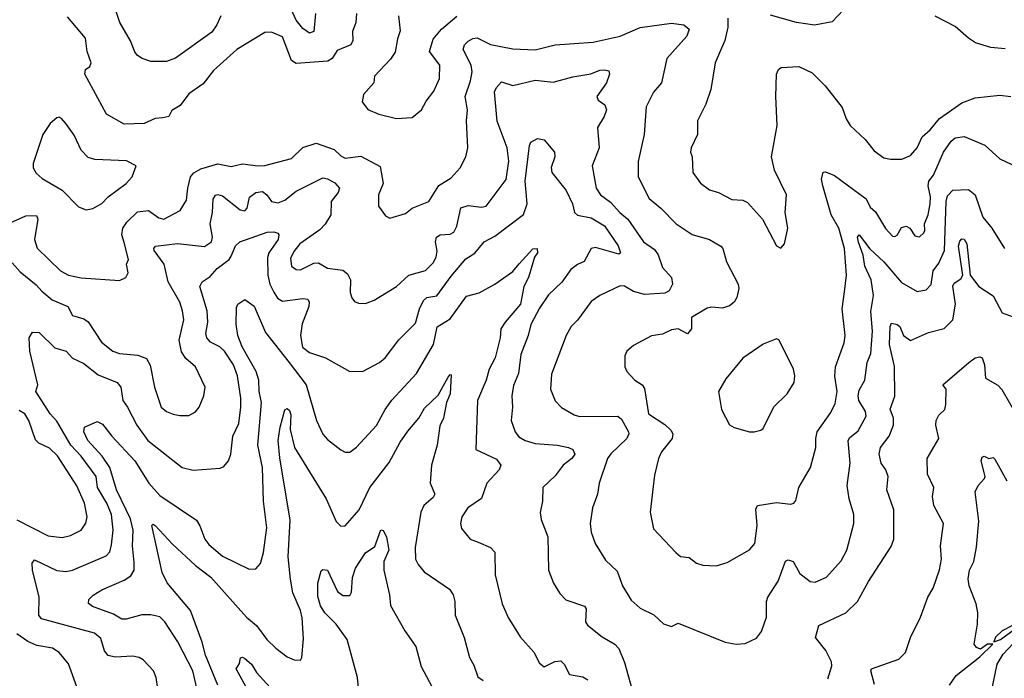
# Model space of a CAD drawing. Extents: x 1552294 to 1694791, y 811929 to 917222.
# Tile 288 of 643: x 1584508 to 1588915, y 910622 to 913568. Entities that reach past the tile are written whole.
import ezdxf

# ---------------------------------------------------------------- set-up
doc = ezdxf.new("R2010")
doc.units = 0

msp = doc.modelspace()

# ---------------------------------------------------------------- linework, layer by layer
at = {"layer": '0CON10XD'}
for points in [[(1585832.5, 913595), (1585824, 913515), (1585805, 913508.1), (1585775, 913529.2), (1585745, 913565.5), (1585715, 913631.2)], [(1586016, 913595), (1586012.3, 913555), (1585997.9, 913515), (1585998.8, 913475), (1585990.6, 913455), (1585929.3, 913430.7), (1585906.9, 913395), (1585887.2, 913382.8), (1585745, 913372.5), (1585725.2, 913385.2), (1585685, 913490.6), (1585635, 913512.2), (1585605, 913510), (1585480.5, 913435), (1585375, 913340), (1585329.2, 913280.8), (1585265, 913236.4), (1585226.4, 913183.6), (1585188.9, 913161.1), (1585175.6, 913135), (1585148.9, 913128.9), (1585115, 913125.9), (1585065, 913103.1), (1584975, 913100), (1584896.1, 913146.1), (1584799.2, 913325), (1584801.9, 913345), (1584821.5, 913358.5), (1584827.8, 913375), (1584810, 913425), (1584803.3, 913485), (1584721.4, 913581.4)], [(1585407.8, 913585), (1585391.1, 913545), (1585367.3, 913512.7), (1585205, 913395.7), (1585165, 913381.4), (1585095, 913380.8), (1585056.7, 913395), (1585035, 913408), (1585023.6, 913423.6), (1585003.8, 913473.8), (1584956.9, 913555), (1584939.4, 913605)], [(1586203.3, 913585), (1586211.2, 913518.8), (1586198.3, 913481.7), (1586187.8, 913422.2), (1586167.9, 913392.1), (1586096.7, 913315), (1586092.5, 913285), (1586046.4, 913233.6), (1586040.7, 913200.7), (1586065.9, 913165.9), (1586115, 913145.8), (1586194.1, 913125.9)], [(1588195, 913612), (1588145, 913558.6), (1588065, 913543.8), (1587984.7, 913554.7), (1587867.8, 913587.8)], [(1588918.2, 913438.2), (1588855, 913443.5), (1588786.2, 913465), (1588754.6, 913484.6), (1588695, 913538.1), (1588605, 913583.3)], [(1584465, 912659.6), (1584535, 912690.8), (1584582.7, 912692.7), (1584589.3, 912675), (1584574.2, 912585), (1584585.9, 912545.9), (1584690.6, 912445), (1584726.2, 912425), (1584783, 912413), (1584955, 912402), (1584983.3, 912415), (1584992.9, 912435), (1584985.7, 912475), (1584995.6, 912495), (1584975, 912571.4), (1584965.6, 912605), (1584969.8, 912635), (1584987.2, 912662.8), (1585035, 912708.3), (1585085, 912713.9), (1585131.5, 912681.5), (1585153.7, 912676.3), (1585225.7, 912715), (1585255, 912760), (1585260.4, 912815), (1585273.2, 912865), (1585287.1, 912882.9), (1585319, 912901), (1585395, 912923.6), (1585455, 912911.8), (1585505, 912922.5), (1585573.7, 912913.7), (1585605, 912916.4), (1585725, 912947.7), (1585775, 912996.2), (1585835, 913016.4), (1585915, 912987.1), (1585945, 912958.8), (1585965, 912948.4), (1586035, 912957.1), (1586121.1, 912911.1), (1586135.3, 912835), (1586114.4, 912785), (1586114.4, 912734.4), (1586145, 912690), (1586165, 912680), (1586235, 912701.2), (1586265, 912724.2), (1586339.2, 912755), (1586384.2, 912825.8), (1586439.5, 912860.5), (1586479.4, 912905), (1586504.3, 912955), (1586513.1, 912995), (1586507.3, 913115), (1586512.3, 913165), (1586502.5, 913225), (1586526, 913295), (1586532.7, 913335), (1586528.2, 913365), (1586492.1, 913435), (1586498.2, 913455), (1586515, 913471.8), (1586536.1, 913483.9), (1586555, 913486.2), (1586615, 913456.7), (1586715, 913438.2), (1586815, 913433.3), (1586905, 913455.5), (1587075, 913467.3), (1587196.1, 913493.9), (1587285, 913533.7), (1587425, 913552.7), (1587480, 913545), (1587504.3, 913525), (1587494.5, 913495), (1587404.4, 913395), (1587380, 913285), (1587345, 913244), (1587312, 913178), (1587302.2, 913055), (1587276.4, 912933.6), (1587276.7, 912865), (1587325, 912767.5), (1587378.1, 912725), (1587445.6, 912655), (1587517.8, 912607.8), (1587595, 912585.5), (1587646.7, 912555), (1587655, 912543.8), (1587671.8, 912485), (1587723.3, 912385), (1587726.4, 912365), (1587717.8, 912325), (1587705.6, 912305), (1587685, 912288.2), (1587652.8, 912277.2), (1587605, 912281.5), (1587585, 912277.5), (1587515, 912235.6), (1587514.1, 912185), (1587497.5, 912162.5), (1587455, 912185.6), (1587425, 912180), (1587385, 912161.4), (1587335, 912154.2), (1587255, 912110.8), (1587226, 912085), (1587216.2, 912065), (1587216.2, 912015), (1587226, 911995), (1587260.8, 911955), (1587294.6, 911934.6), (1587305, 911918.8), (1587322.7, 911805), (1587395, 911757.3), (1587422.4, 911732.4), (1587430.9, 911715), (1587427.5, 911695), (1587380.6, 911635), (1587366.4, 911605), (1587349.3, 911530.7), (1587330, 911365), (1587345, 911290), (1587444.6, 911184.6), (1587465, 911167.1), (1587505, 911162.5), (1587537.3, 911137.3), (1587565, 911128.6), (1587625, 911125.6), (1587675, 911140), (1587775, 911196.9), (1587798.9, 911225), (1587809.1, 911305), (1587802, 911378), (1587810.8, 911395), (1587895, 911408.9), (1587958.8, 911401.2), (1587972.5, 911405), (1587982, 911418), (1587994.4, 911475), (1588047.3, 911565), (1588071.4, 911655), (1588070.8, 911695), (1588077.5, 911725), (1588138.5, 911811.5), (1588158.4, 911851.6), (1588166.2, 911905), (1588156.6, 911973.4), (1588159.5, 912015), (1588197.7, 912122.3), (1588201.8, 912155), (1588189.2, 912275), (1588200.2, 912350.2), (1588208.7, 912425), (1588198.9, 912545), (1588174.6, 912635.4), (1588139.2, 912695), (1588102.8, 912825), (1588097.3, 912855), (1588104.4, 912885.6), (1588115, 912887.5), (1588155, 912871.1), (1588296.5, 912766.5), (1588315, 912729.2), (1588338.6, 912708.6), (1588383.5, 912633.5), (1588415, 912599.5), (1588425, 912597.8), (1588435, 912604.4), (1588455, 912638), (1588475, 912644.2), (1588491.4, 912635), (1588515, 912601.4), (1588535, 912597.1), (1588555, 912614.3), (1588558.8, 912625), (1588558.2, 912655), (1588573.6, 912695), (1588582.2, 912745), (1588584.7, 912775), (1588574.6, 912825), (1588576.7, 912845), (1588597.4, 912872.6), (1588642.6, 912975), (1588676.8, 913025), (1588695, 913039.4), (1588735, 913045.3), (1588827.3, 913007.3), (1588895, 912945.6), (1589024, 912885)], [(1586194.1, 913125.9), (1586265, 913131.2), (1586306, 913165), (1586326.8, 913203.2), (1586362.1, 913247.9), (1586386.5, 913305), (1586387.8, 913365), (1586342.2, 913425), (1586359.1, 913480.9), (1586396, 913525), (1586465, 913583.1)], [(1587678, 913575), (1587677.5, 913535), (1587664.5, 913475.5), (1587621.4, 913375), (1587600.6, 913255), (1587579.4, 913190.6), (1587541.9, 913115), (1587541.4, 913055), (1587514, 912995), (1587510.8, 912975), (1587517.5, 912955), (1587521.4, 912885), (1587555, 912837.1), (1587595, 912807.1), (1587635, 912794.4), (1587695, 912764), (1587745, 912760), (1587765, 912750), (1587832, 912675), (1587895, 912556.7), (1587915, 912546.7), (1587931.2, 912565), (1587946, 912635), (1587934.1, 912705.9), (1587940.6, 912785), (1587885.7, 912895), (1587872.2, 912955), (1587897.9, 913095), (1587892.2, 913225), (1587895.8, 913325), (1587903.8, 913345), (1587915.8, 913354.2), (1587995, 913358.6), (1588055, 913330.8), (1588112.4, 913272.4), (1588189.4, 913175), (1588206.7, 913125), (1588225.4, 913095.4), (1588291.4, 913031.4), (1588331.7, 912981.7), (1588375, 912950), (1588405, 912943.9), (1588455.8, 912944.2), (1588495, 912960), (1588525, 912994.4), (1588546.6, 913043.4), (1588582.5, 913075), (1588625, 913125.5), (1588725, 913195.5), (1588785, 913218.2), (1588895, 913230), (1588944.5, 913224.5)], [(1584475, 912480.8), (1584510.6, 912440.6), (1584582.4, 912382.4), (1584606.7, 912353.3), (1584653.3, 912315), (1584724, 912285), (1584745, 912244.4), (1584795, 912229.2), (1584815, 912216.4), (1584874.4, 912125), (1584924.2, 912085), (1584955, 912075.5), (1585037.5, 912067.5), (1585075, 912051.9), (1585092.6, 912022.6), (1585111.1, 911925), (1585141.9, 911835), (1585165, 911815.6), (1585195, 911803.3), (1585225, 911796.9), (1585265, 911798.1), (1585295, 911814.3), (1585311.9, 911835), (1585332.7, 911885), (1585337.5, 911925), (1585294.4, 912015), (1585252.1, 912052.1), (1585231.6, 912081.6), (1585222.3, 912135), (1585242.3, 912225), (1585236.8, 912265), (1585225.4, 912305), (1585173.2, 912395), (1585154.2, 912474.2), (1585110.5, 912535), (1585108.6, 912545), (1585115.5, 912554.5), (1585215, 912566.7), (1585335, 912553.8), (1585366.4, 912575), (1585371.3, 912595), (1585360.5, 912655), (1585371.2, 912705), (1585374.6, 912765), (1585385, 912782.9), (1585395, 912786.5), (1585415, 912780), (1585495, 912717.5), (1585515, 912712.9), (1585526.1, 912725), (1585536.5, 912773.5), (1585565, 912794.7), (1585595, 912798.8), (1585614.2, 912784.2), (1585635.6, 912755), (1585665, 912748.1), (1585695, 912761.1), (1585745, 912801.2), (1585865, 912860.8), (1585885, 912856.7), (1585918.1, 912838.1), (1585940, 912815), (1585932.7, 912795), (1585901.8, 912755), (1585901.2, 912695), (1585875, 912652.7), (1585851.7, 912628.3), (1585762.1, 912565), (1585735, 912531.1), (1585720.4, 912499.6), (1585724.5, 912465), (1585745, 912450), (1585765, 912449.5), (1585825, 912478.7), (1585845, 912481.1), (1585886.4, 912456.4), (1585955, 912447.1), (1585975, 912431.1), (1585988.5, 912405), (1585987.1, 912347.1), (1585995, 912323.3), (1586007, 912307), (1586025, 912300), (1586055, 912299.2), (1586095, 912314), (1586195, 912374), (1586250, 912425), (1586324, 912446), (1586359, 912481), (1586372.1, 912505), (1586376.7, 912533.3), (1586369.7, 912575), (1586372.9, 912595), (1586390, 912605), (1586435, 912608), (1586451.8, 912618.3), (1586465.2, 912645), (1586483.1, 912726.9), (1586515, 912736.8), (1586575, 912729.6), (1586595.9, 912734.1), (1586685, 912852.5), (1586697.9, 912935), (1586689.7, 912995), (1586644.8, 913114.8), (1586633.8, 913245), (1586641.9, 913265), (1586665, 913290), (1586715, 913273.6), (1586815, 913297.3), (1586895, 913288.2), (1586983, 913313), (1587063.5, 913326.5), (1587105, 913341.5), (1587125, 913344.3), (1587145, 913338.8), (1587147.8, 913325), (1587133.6, 913285), (1587090.8, 913225), (1587097.3, 913207.3), (1587126.9, 913186.9), (1587134.2, 913165), (1587124.4, 913135), (1587094.6, 913085), (1587101.2, 912995), (1587069.6, 912915), (1587088.5, 912815), (1587107.3, 912785), (1587151.9, 912751.9), (1587193.3, 912705), (1587229.4, 912675), (1587300, 912575), (1587349.5, 912539.5), (1587366, 912516), (1587385, 912459.2), (1587424.6, 912414.6), (1587429.1, 912385), (1587414.2, 912355.8), (1587395, 912344.7), (1587305, 912338.7), (1587255, 912352.2), (1587215, 912376.1), (1587195, 912377.3), (1587105, 912333.8), (1587065, 912307.5), (1587005, 912224.3), (1586975.6, 912195), (1586953.1, 912155), (1586888, 911982), (1586883.1, 911915), (1586905, 911863.8), (1586932.8, 911832.8), (1586990.2, 911800.2), (1587013.7, 911793.7), (1587185, 911794.4), (1587201.8, 911781.8), (1587232.2, 911725), (1587234.4, 911715), (1587225.6, 911695), (1587153.2, 911626.8), (1587138.2, 911605), (1587101.9, 911495), (1587093.5, 911445), (1587071.1, 911385), (1587061.1, 911315), (1587066.4, 911276.4), (1587084.3, 911225), (1587129.8, 911149.8), (1587181.5, 911101.5), (1587205.4, 911035), (1587245, 910970.9), (1587285, 910935.5), (1587346.1, 910906.1), (1587390, 910865), (1587425, 910854), (1587455, 910869.2), (1587665, 910783.1), (1587715, 910774.3), (1587755, 910777.1), (1587805, 910802), (1587827.9, 910832.1), (1587850, 910895), (1587850, 910965), (1587855.8, 910985), (1587903.1, 911056.9), (1587935, 911145.6), (1587947.8, 911152.2), (1587970, 911145), (1588000.1, 911090.1), (1588046.2, 911055), (1588068.3, 911051.7), (1588119.2, 911075), (1588185, 911148), (1588210, 911195), (1588240.9, 911315), (1588241.2, 911355), (1588219.7, 911425), (1588211.6, 911485), (1588224.2, 911585), (1588216.3, 911683.7), (1588222.2, 911697.8), (1588261.2, 911728.8), (1588295.9, 911795), (1588292.8, 911815), (1588263.9, 911865), (1588260, 911885), (1588265, 911910.6), (1588290.4, 911955), (1588301.2, 912035), (1588317.6, 912075), (1588324.8, 912175), (1588318, 912262), (1588329.8, 912335), (1588318.3, 912405), (1588290.2, 912465), (1588283, 912515), (1588262.1, 912572.1), (1588257.1, 912595), (1588265, 912605.6), (1588313.4, 912543.4), (1588374.9, 912484.9), (1588455, 912392.1), (1588525, 912352.9), (1588565, 912360), (1588586.8, 912383.2), (1588596.8, 912445), (1588621.8, 912478.2), (1588647, 912535), (1588654.1, 912755), (1588660.1, 912779.9), (1588685, 912806), (1588755, 912808.9), (1588784.6, 912785), (1588819.1, 912685), (1588859.5, 912635), (1588915, 912544.2)], [(1584805, 912718), (1584835, 912723.8), (1584875, 912745.8), (1584903.8, 912776.2), (1584984, 912835), (1585010.8, 912865), (1585030, 912915), (1584986.4, 912936.4), (1584845, 912942.7), (1584815, 912952.2), (1584783.7, 912983.7), (1584751.7, 913051.7), (1584715, 913102.9), (1584695, 913125.8), (1584685, 913131.4), (1584675, 913128.9), (1584645, 913103.6), (1584612.2, 913055), (1584568.5, 912925), (1584568.5, 912905), (1584581.9, 912881.9), (1584608, 912858), (1584698.8, 912805), (1584771.2, 912731.2), (1584805, 912718)], [(1585126.5, 910575), (1585119.5, 910625), (1585106.9, 910655), (1585060, 910705), (1585043.3, 910715), (1585015, 910720.4), (1584935, 910716.6), (1584903.5, 910723.5), (1584887.3, 910745), (1584870.6, 910800.6), (1584843.2, 910823.3), (1584605, 910888.5), (1584593.8, 910905), (1584594.7, 910985), (1584564.7, 911105), (1584563.3, 911136.7), (1584575, 911151.4), (1584675, 911104.1), (1584715, 911100), (1584745, 911105.3), (1584895, 911169.6), (1584911.9, 911188.1), (1584919.5, 911219.5), (1584925.8, 911285), (1584919.3, 911355), (1584898.7, 911405), (1584857, 911475), (1584850.5, 911525), (1584783, 911615), (1584736.5, 911665), (1584675, 911772.7), (1584645, 911804.6), (1584580.8, 911905), (1584590, 911935), (1584553.2, 912085), (1584550.2, 912145), (1584565, 912170.4), (1584595, 912168.5), (1584665, 912100), (1584715.8, 912085), (1584744.7, 912054.7), (1584795, 912030.4), (1584859.8, 911979.8), (1584945, 911944.4), (1584960.4, 911925), (1584969.3, 911865), (1584990, 911835), (1585032, 911755), (1585081.2, 911685), (1585235, 911565.6), (1585285, 911553.6), (1585405, 911561.4), (1585421.3, 911568.7), (1585442.9, 911595), (1585452.5, 911625), (1585462.3, 911705), (1585488.2, 911761.8), (1585497.1, 911835), (1585497.1, 911875), (1585482.9, 911975), (1585465, 912024.4), (1585424.2, 912085), (1585403.8, 912105), (1585362.2, 912125), (1585346.2, 912145), (1585341.5, 912165), (1585349.8, 912215), (1585346.4, 912265), (1585314.4, 912375), (1585324, 912395), (1585360.8, 912419.2), (1585392.3, 912455), (1585445, 912494.6), (1585455, 912510), (1585473.8, 912556.2), (1585493.8, 912575), (1585615, 912618.2), (1585645, 912619.6), (1585663.1, 912613.1), (1585668.2, 912605), (1585664.7, 912585), (1585623.2, 912525), (1585617, 912503), (1585619.3, 912425), (1585628.2, 912385), (1585645, 912348.5), (1585662.1, 912322.1), (1585685, 912308.8), (1585775, 912321.2), (1585797.2, 912317.2), (1585803.3, 912305), (1585801.8, 912285), (1585772.8, 912207.2), (1585764.7, 912155.3), (1585773.8, 912103.8), (1585805, 912078.8), (1585876, 912055), (1585985, 911994.2), (1586045, 911995.8), (1586118.8, 912035), (1586144.2, 912055), (1586204.2, 912135.8), (1586280.2, 912209.8), (1586297.7, 912275), (1586315, 912311.5), (1586330, 912325), (1586375, 912332.5), (1586438.8, 912421.2), (1586505, 912498.9), (1586545.8, 912524.2), (1586586.9, 912575), (1586635, 912599.3), (1586762.7, 912697.2), (1586778.9, 912745), (1586770.7, 912845), (1586789.1, 913005), (1586795, 913020), (1586825, 913036), (1586855, 913031.2), (1586901.4, 912975), (1586903.5, 912955), (1586886.3, 912906.3), (1586889.2, 912885), (1586953.6, 912803.6), (1586981.8, 912745), (1586991.2, 912705), (1587005, 912693.5), (1587065, 912681.2), (1587125, 912646.1), (1587185.9, 912555.9), (1587197.3, 912525), (1587188.9, 912518.9), (1587085, 912548.9), (1587065, 912544), (1587035, 912486.2), (1587005, 912473.3), (1586975, 912450), (1586935, 912393.5), (1586875, 912337.1), (1586835, 912278.1), (1586796.3, 912205), (1586783.6, 912155), (1586750.3, 912069.7), (1586740.3, 911985), (1586718.1, 911931.9), (1586710, 911885), (1586713.9, 911835), (1586707.3, 911775), (1586725, 911724), (1586741.7, 911701.7), (1586770, 911685), (1586815, 911672), (1586915, 911665.3), (1586963.8, 911655), (1586984, 911645), (1586992, 911625), (1586979.4, 911605), (1586941.1, 911575), (1586905, 911527.8), (1586849.2, 911475), (1586848.1, 911415), (1586836.8, 911363.2), (1586842.1, 911332.1), (1586871.2, 911255), (1586874.4, 911105), (1586897.6, 911047.6), (1586925, 911001.2), (1586952.8, 910972.8), (1587036, 910945), (1587043.2, 910933.2), (1587040, 910875), (1587049.3, 910859.2), (1587115, 910807.1), (1587171.4, 910775), (1587189.5, 910755), (1587215, 910693.3), (1587257.9, 910537.9)], [(1588125, 910620), (1588142.4, 910677.6), (1588140.9, 910695), (1588116.6, 910746.6), (1588070, 910805), (1588085, 910857.5), (1588205, 910914.3), (1588258.1, 910965), (1588307.5, 911055), (1588408.5, 911211.5), (1588420.9, 911245), (1588420, 911375), (1588388.5, 911465), (1588395.6, 911525), (1588384.4, 911554.4), (1588363.1, 911585), (1588354.1, 911625), (1588360, 911655), (1588399.1, 911705), (1588418.4, 911755), (1588418.8, 911785), (1588404.6, 911825.4), (1588425.4, 911884.6), (1588423.6, 912016.4), (1588401.5, 912115), (1588403.3, 912195), (1588410.2, 912209.8), (1588435.5, 912205), (1588446.4, 912195), (1588463.8, 912155), (1588495, 912133.1), (1588575, 912169.2), (1588645, 912186.4), (1588684.1, 912225.9), (1588695.9, 912295), (1588683.7, 912376.3), (1588690.7, 912389.3), (1588720.6, 912409.4), (1588729.1, 912425), (1588709.7, 912555), (1588715, 912577.5), (1588725, 912587.8), (1588735.8, 912585.8), (1588746.8, 912565), (1588761.4, 912425), (1588800, 912375), (1588865, 912332.9), (1588905, 912256.7), (1588955, 912239.2)], [(1585020.3, 911140.3), (1585012.3, 911215), (1585015.6, 911285), (1585003.8, 911335), (1584940.7, 911465), (1584912.2, 911565), (1584876.7, 911615), (1584812.3, 911685), (1584794.4, 911725), (1584798.8, 911745), (1584855, 911771.1), (1584879, 911759), (1584920, 911705), (1585022.7, 911595), (1585086.1, 911495), (1585135, 911440.4), (1585298.9, 911328.9), (1585314.7, 911304.7), (1585336.1, 911245), (1585355, 911220.4), (1585415, 911168.5), (1585535, 911110.8), (1585565, 911111.2), (1585585.6, 911135), (1585599.6, 911185), (1585613.5, 911295), (1585599.7, 911415), (1585595.3, 911565), (1585573.5, 911665), (1585591, 911855), (1585580, 911905), (1585577.7, 911955), (1585565.8, 911995), (1585503.3, 912105), (1585484.7, 912155), (1585476.4, 912206.4), (1585478.9, 912281.1), (1585485, 912295.7), (1585515, 912316.7), (1585557, 912287), (1585608.5, 912168.5), (1585713.9, 912033.9), (1585790.4, 911935), (1585836.5, 911775), (1585865, 911714), (1585885, 911690), (1585945, 911643.8), (1585965, 911633.8), (1585985, 911634), (1586015, 911655.6), (1586105, 911752.7), (1586143.9, 911825), (1586174, 911866), (1586283.3, 911985), (1586360.3, 912115), (1586376.2, 912193.8), (1586435, 912229.4), (1586508.5, 912331.5), (1586565, 912345.5), (1586635.3, 912384.7), (1586715, 912441.9), (1586744.2, 912475.8), (1586805, 912543.3), (1586823.8, 912543.8), (1586826.1, 912525), (1586811.5, 912505), (1586785.4, 912415), (1586764.7, 912375), (1586749.7, 912295), (1586680.4, 912215), (1586661.5, 912185), (1586658, 912145), (1586635.4, 912055), (1586609.1, 912005), (1586596, 911955), (1586556.8, 911865), (1586550, 911645), (1586642.4, 911602.4), (1586661.9, 911575), (1586653.3, 911555), (1586598.8, 911495), (1586574.2, 911425.8), (1586514.3, 911385), (1586487.5, 911345), (1586480.9, 911315), (1586485, 911292), (1586524.4, 911244.4), (1586559.5, 911230.5), (1586615, 911207.5), (1586635, 911186), (1586635.4, 911085), (1586667.5, 910955), (1586694.5, 910894.5), (1586747.5, 910807.5), (1586808.5, 910738.5), (1586835, 910689.2), (1586855, 910673.1), (1586902.4, 910697.6), (1586930.2, 910700.2), (1586945, 910685.6), (1586968.7, 910638.7), (1587028.6, 910628.6), (1587050.9, 910615)], [(1587795, 911724), (1587825, 911731.2), (1587835, 911740), (1587883.5, 911836.5), (1587942.5, 911895), (1587974.2, 911945.8), (1587976.9, 911975), (1587971.4, 912005), (1587915, 912120), (1587905, 912136.7), (1587895, 912140), (1587835, 912116), (1587745, 912054), (1587668.3, 911961.7), (1587636.2, 911905), (1587649.2, 911825), (1587685, 911756), (1587705, 911744.3), (1587775, 911724.2), (1587795, 911724)], [(1588333.1, 910595), (1588317.1, 910655), (1588320, 910665), (1588442.5, 910707.5), (1588473.2, 910736.8), (1588495.6, 910804.4), (1588539.2, 910895), (1588572.5, 910985), (1588596.2, 911025), (1588625, 911107.5), (1588634.3, 911155), (1588629.1, 911215), (1588642.2, 911315), (1588598.9, 911395), (1588593.6, 911435), (1588599.2, 911475), (1588570.5, 911535), (1588568.9, 911605), (1588622, 911695), (1588608.9, 911755), (1588610, 911775), (1588621.7, 911798.3), (1588648, 911825), (1588652.7, 911847.3), (1588653.8, 911915), (1588640, 911935), (1588755.4, 912034.6), (1588784.5, 912055.5), (1588805, 912060), (1588815, 912056), (1588825.6, 912024.4), (1588830, 911965), (1588885, 911932.5), (1588903.4, 911913.4), (1588960, 911815)], [(1585395, 910591.9), (1585340, 910725), (1585325, 910783.1), (1585271.8, 910925), (1585168.5, 911048.5), (1585145.8, 911095), (1585099.2, 911305), (1585105, 911312), (1585115, 911305.5), (1585191.7, 911221.7), (1585295, 911126.8), (1585363.7, 911073.7), (1585522.7, 910895), (1585568.3, 910858.3), (1585613.8, 910795), (1585655, 910756.7), (1585705, 910717.8), (1585736, 910704), (1585765, 910703.3), (1585771.2, 910715), (1585778.9, 910798.9), (1585772.4, 910892.4), (1585765.3, 910925), (1585730.5, 911005), (1585720, 911065), (1585709.8, 911165), (1585718.7, 911328.7), (1585672, 911608), (1585664.3, 911685), (1585674.1, 911745), (1585695, 911823.3), (1585705, 911828.8), (1585715, 911819.2), (1585721.1, 911801.1), (1585718.8, 911735), (1585737.3, 911655), (1585879.7, 911425), (1585925, 911323.3), (1585945, 911302.7), (1585965, 911304.4), (1586026.7, 911375), (1586075.2, 911474.8), (1586162.3, 911587.7), (1586211.3, 911678.7), (1586245, 911727.1), (1586294.4, 911785), (1586319.2, 911830.8), (1586381.7, 911888.3), (1586425, 911969.2), (1586435, 911981.2), (1586439.2, 911979.2), (1586434.5, 911895), (1586417.8, 911855), (1586404.4, 911785.6), (1586388.8, 911751.2), (1586376.9, 911665), (1586351.2, 911575), (1586344.7, 911494.7), (1586366.2, 911445), (1586358.6, 911431.4), (1586316.5, 911395), (1586302.7, 911365), (1586277.5, 911207.5), (1586279.5, 911155), (1586291.1, 911131.1), (1586318.8, 911098.8), (1586431.1, 911021.1), (1586448.6, 910995), (1586455.6, 910965), (1586456.9, 910905), (1586496.7, 910805), (1586520.6, 910715), (1586540.7, 910680.7), (1586558.6, 910628.6), (1586582.4, 910612.4)], [(1584495, 911330.8), (1584635, 911259.6), (1584697.6, 911252.4), (1584735, 911261.5), (1584782.5, 911285), (1584803.9, 911316.1), (1584810, 911345), (1584797.6, 911405), (1584763.6, 911483.6), (1584677.5, 911617.5), (1584641.2, 911651.2), (1584594.3, 911674.2), (1584578.7, 911688.7), (1584549.3, 911775), (1584531.2, 911805), (1584505, 911819.2)], [(1588790.9, 911209.1), (1588800, 911325), (1588784.5, 911455.5), (1588797.1, 911485), (1588826, 911515), (1588828.6, 911525), (1588810.5, 911595), (1588815, 911611.2), (1588825, 911616), (1588845, 911605.7), (1588865, 911609.4), (1588872.6, 911602.6), (1588925.7, 911505.7)], [(1586098.1, 911211.9), (1586124.6, 911285.4), (1586135, 911282.5), (1586150.4, 911255), (1586160, 911195), (1586138.2, 911145), (1586137.9, 911105), (1586163.6, 910995), (1586167.4, 910947.4), (1586231.5, 910835), (1586280.9, 910765), (1586304.6, 910674.6), (1586352.2, 910585)], [(1586034.3, 910475), (1586019.2, 910625), (1585973.8, 910795), (1585923.9, 910863.9), (1585874.1, 910915), (1585855, 910946.9), (1585842.3, 910987.7), (1585842.3, 911047.7), (1585857.5, 911102.5), (1585865, 911108.8), (1585885, 911106), (1585930.7, 911010.7), (1585955, 910992.8), (1585985, 910991.8), (1585992.6, 911007.4), (1585997.7, 911072.3), (1586010.9, 911115), (1586055, 911182.5), (1586098.1, 911211.9)], [(1588669.3, 910590.7), (1588700, 910635), (1588805, 910718.6), (1588863.3, 910775), (1588840, 910775), (1588807.7, 910752.3), (1588790.4, 910760.4), (1588780, 910775), (1588795.3, 910864.7), (1588796.2, 910915), (1588789.3, 910955), (1588756.8, 911035), (1588753, 911067), (1588759.4, 911105), (1588778.5, 911145), (1588790.9, 911209.1)], [(1585305, 910558), (1585283.1, 910655), (1585216.1, 910785), (1585157.8, 910875), (1585135, 910897.1), (1585095, 910905.9), (1585055, 910906.4), (1584985, 910886.2), (1584965, 910887.1), (1584928.6, 910908.6), (1584833.5, 910943.5), (1584815.9, 910955.9), (1584818, 910975), (1584836.4, 910993.6), (1584875, 911018.2), (1584975, 911060.7), (1585005, 911080.4), (1585020, 911105), (1585020.3, 911140.3)], [(1588952, 910858), (1588905.5, 910835), (1588875, 910805.5), (1588867.5, 910785), (1588897.8, 910795), (1588959.1, 910840.9)], [(1584481.2, 910001.2), (1584524.5, 909964.5), (1584595, 909945.8), (1584695.4, 909954.6), (1584725, 909965.5), (1584787, 910003), (1584812.1, 910045), (1584822.8, 910125), (1584846.2, 910165), (1584862.8, 910227.2), (1584867.8, 910275), (1584861.1, 910311.1), (1584852.9, 910365), (1584881.4, 910455), (1584882.5, 910475), (1584874.3, 910494.3), (1584815, 910556), (1584763.2, 910583.2), (1584726.7, 910686.7), (1584685, 910737.1), (1584655, 910756.7), (1584585, 910768.9), (1584545, 910786.7), (1584495, 910821.1)], [(1588857.4, 910562.6), (1588883.3, 910685), (1588909.3, 910730.7), (1588955, 910777.7)], [(1585540.2, 910550.2), (1585477.5, 910665), (1585491.7, 910688.3), (1585497, 910713), (1585505, 910716), (1585515, 910710), (1585545, 910685.6), (1585567.6, 910647.6), (1585658.5, 910548.5)]]:
    msp.add_lwpolyline(points, dxfattribs=at)

doc.saveas('drawing.dxf')
